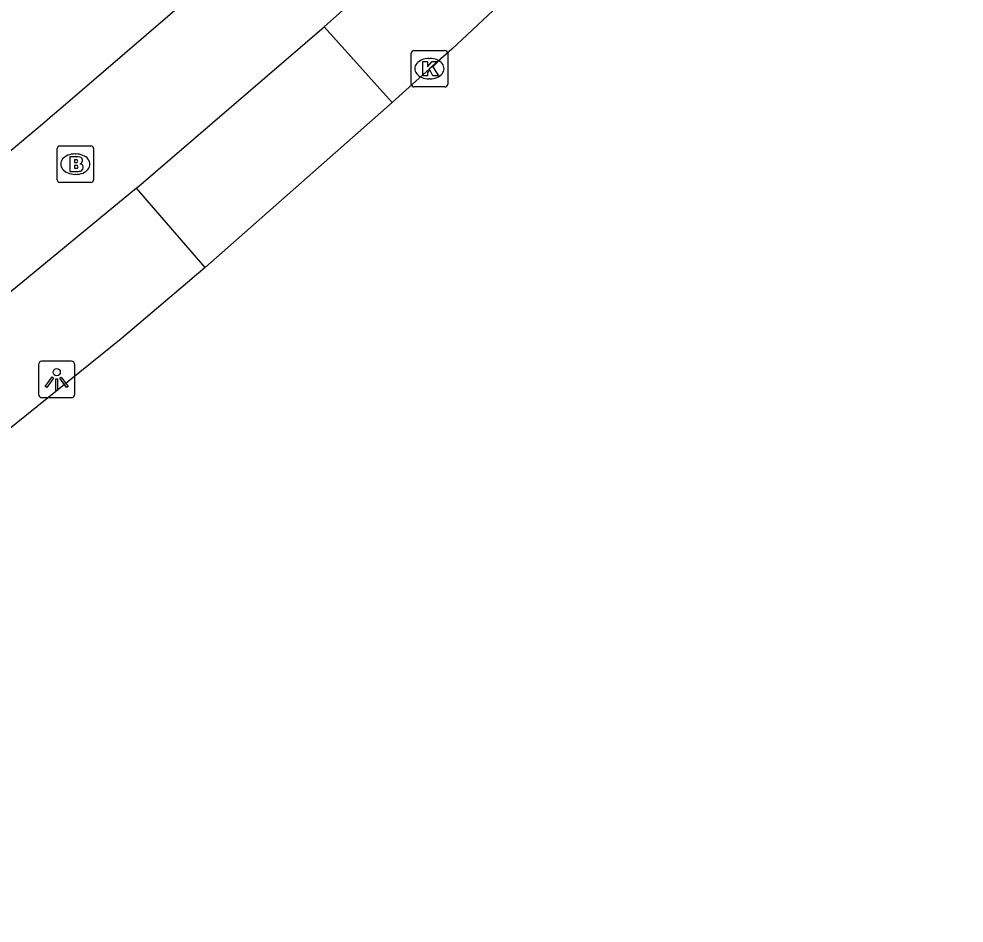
# Model space of a CAD drawing. Extents: x 158838 to 160074, y 386376 to 387776.
# Drawn here: x 160012.12 to 160038.03, y 387271.09 to 387295.9 of the extents above; entities that cross this region are included whole.
import ezdxf

# ---------------------------------------------------------------- set-up
doc = ezdxf.new("R2010")
doc.units = 0
for name, color, linetype in [('IMGEO_Brandkraan', 7, 'Continuous'), ('IMGEO_Fietspad_open', 7, 'Continuous'), ('IMGEO_Kolk', 7, 'Continuous'), ('IMGEO_Lichtpunt', 7, 'Continuous'), ('IMGEO_Rijbaan_lokaal_gesloten', 7, 'Continuous'), ('IMGEO_Voetpad_open', 7, 'Continuous')]:
    doc.layers.add(name, color=color, linetype=linetype)

msp = doc.modelspace()

# ---------------------------------------------------------------- linework, layer by layer
at = {"layer": 'IMGEO_Brandkraan'}
for p, q in [((160013.163, 387291.489), (160013.163, 387292.341)), ((160013.238, 387292.415), (160014.09, 387292.415)), ((160013.651, 387292.195), (160013.676, 387292.195)), ((160014.164, 387292.341), (160014.164, 387291.489)), ((160014.09, 387291.415), (160013.238, 387291.415)), ((160013.674, 387291.635), (160013.649, 387291.635))]:
    msp.add_line(p, q, dxfattribs=at)
for points in [[(160013.163, 387291.489), (160013.163, 387292.341)], [(160013.238, 387292.415), (160014.09, 387292.415)], [(160014.164, 387292.341), (160014.164, 387291.489)], [(160013.511, 387292.115), (160013.511, 387291.715), (160013.724, 387291.715)], [(160013.742, 387292.115), (160013.511, 387292.115)], [(160013.69, 387292.034), (160013.636, 387292.034), (160013.636, 387291.958)], [(160013.636, 387291.958), (160013.689, 387291.958)], [(160013.698, 387291.882), (160013.636, 387291.882), (160013.636, 387291.801)], [(160013.636, 387291.801), (160013.698, 387291.801)], [(160014.09, 387291.415), (160013.238, 387291.415)]]:
    msp.add_lwpolyline(points, dxfattribs=at)
for centre, radius, start, end in [((160013.24, 387292.339), 0.0765, 91.552, 178.448), ((160013.24, 387292.339), 0.0765, 91.552, 178.448), ((160014.088, 387292.339), 0.0765, 1.552, 88.448), ((160014.088, 387292.339), 0.0765, 1.552, 88.448), ((160013.691, 387291.996), 0.0379, 267.8285, 90.9355), ((160013.746, 387291.97), 0.145, 59.4692, 91.5367), ((160013.771, 387292.017), 0.0922, 285.5137, 58.1501), ((160013.776, 387291.825), 0.105, 301.3115, 78.989), ((160013.699, 387291.841), 0.0404, 269.8759, 90.5077), ((160013.73, 387291.966), 0.251, 268.6676, 293.5347), ((160013.24, 387291.491), 0.0765, 181.552, 268.448), ((160013.24, 387291.491), 0.0765, 181.552, 268.448), ((160014.088, 387291.491), 0.0765, 271.552, 358.448), ((160014.088, 387291.491), 0.0765, 271.552, 358.448)]:
    msp.add_arc(centre, radius, start, end, dxfattribs=at)
for centre, major_axis, ratio, start_param, end_param in [((160013.65, 387291.915), (-0.387, 0.002), 0.722429, 4.712389, 7.853982), ((160013.675, 387291.915), (-0.39, 0.002), 0.717154, 1.570796, 4.712389)]:
    msp.add_ellipse(centre, major_axis=major_axis, ratio=ratio, start_param=start_param, end_param=end_param, dxfattribs=at)
at = {"layer": 'IMGEO_Fietspad_open'}
for points in [[(160013.268, 387293.454), (160018.533, 387297.984), (160020.118, 387299.438), (160028.247, 387307.257), (160033.085, 387311.999), (160036.094, 387315.301)], [(160020.485, 387295.683), (160025.454, 387300.125), (160030.033, 387304.689), (160032.149, 387306.813), (160034.765, 387309.426), (160036.402, 387311.033)], [(160015.339, 387291.252), (160020.485, 387295.683)], [(160015.339, 387291.252), (159995.065, 387274.546), (159993.344, 387273.212)]]:
    msp.add_lwpolyline(points, dxfattribs=at)
msp.add_arc((159558.086, 387829.599), 703.308, 308.77709, 310.330968, dxfattribs=at)
at = {"layer": 'IMGEO_Kolk'}
for p, q in [((160022.947, 387295.034), (160023.799, 387295.034)), ((160022.872, 387294.108), (160022.872, 387294.96)), ((160023.36, 387294.814), (160023.385, 387294.814)), ((160023.873, 387294.96), (160023.873, 387294.108)), ((160023.383, 387294.254), (160023.358, 387294.254)), ((160023.799, 387294.034), (160022.947, 387294.034))]:
    msp.add_line(p, q, dxfattribs=at)
for points in [[(160022.947, 387295.034), (160023.799, 387295.034)], [(160022.872, 387294.108), (160022.872, 387294.96)], [(160023.873, 387294.96), (160023.873, 387294.108)], [(160023.193, 387294.734), (160023.316, 387294.734), (160023.316, 387294.583), (160023.446, 387294.734), (160023.61, 387294.734), (160023.464, 387294.583), (160023.617, 387294.334), (160023.465, 387294.334), (160023.38, 387294.498), (160023.316, 387294.431), (160023.316, 387294.334), (160023.193, 387294.334), (160023.193, 387294.734)], [(160023.799, 387294.034), (160022.947, 387294.034)]]:
    msp.add_lwpolyline(points, dxfattribs=at)
for centre, start, end in [((160022.949, 387294.958), 91.552, 178.448), ((160022.949, 387294.958), 91.552, 178.448), ((160023.797, 387294.958), 1.552, 88.448), ((160023.797, 387294.958), 1.552, 88.448), ((160022.949, 387294.11), 181.552, 268.448), ((160022.949, 387294.11), 181.552, 268.448), ((160023.797, 387294.11), 271.552, 358.448), ((160023.797, 387294.11), 271.552, 358.448)]:
    msp.add_arc(centre, 0.0765, start, end, dxfattribs=at)
for centre, major_axis, ratio, start_param, end_param in [((160023.359, 387294.534), (-0.387, 0.002), 0.722429, 4.712389, 7.853982), ((160023.384, 387294.534), (-0.39, 0.002), 0.717154, 1.570796, 4.712389)]:
    msp.add_ellipse(centre, major_axis=major_axis, ratio=ratio, start_param=start_param, end_param=end_param, dxfattribs=at)
at = {"layer": 'IMGEO_Lichtpunt'}
for p, q in [((160013.555, 387286.507), (160012.747, 387286.507)), ((160013.555, 387286.507), (160012.747, 387286.507)), ((160012.653, 387286.412), (160012.653, 387285.605)), ((160012.653, 387286.412), (160012.653, 387285.605)), ((160013.649, 387285.605), (160013.649, 387286.412)), ((160013.649, 387285.605), (160013.649, 387286.412)), ((160012.747, 387285.511), (160013.555, 387285.511)), ((160012.747, 387285.511), (160013.555, 387285.511))]:
    msp.add_line(p, q, dxfattribs=at)
for points in [[(160013.027, 387286.076), (160013.066, 387286.048), (160012.878, 387285.786), (160012.84, 387285.813), (160013.027, 387286.076)], [(160013.129, 387286.028), (160013.176, 387286.028), (160013.176, 387285.706), (160013.129, 387285.706), (160013.129, 387286.028)], [(160013.239, 387286.048), (160013.277, 387286.075), (160013.464, 387285.813), (160013.425, 387285.785), (160013.239, 387286.048)]]:
    msp.add_lwpolyline(points, dxfattribs=at)
msp.add_circle((160013.152, 387286.21), 0.0994, dxfattribs=at)
for centre, start, end in [((160012.747, 387286.412), 90, 180), ((160012.747, 387286.412), 90, 180), ((160013.555, 387286.412), 0, 90), ((160013.555, 387286.412), 0, 90), ((160012.747, 387285.605), 180, 270), ((160012.747, 387285.605), 180, 270), ((160013.555, 387285.605), 270, 0), ((160013.555, 387285.605), 270, 360)]:
    msp.add_arc(centre, 0.0946, start, end, dxfattribs=at)
at = {"layer": 'IMGEO_Rijbaan_lokaal_gesloten'}
for points in [[(160038.033, 387308.79), (160037.316, 387308.003), (160035.284, 387305.939), (160032.98, 387303.658), (160028.676, 387299.472), (160023.984, 387295.073), (160023.373, 387294.534), (160022.348, 387293.602)], [(160022.348, 387293.602), (160017.224, 387289.083)], [(160017.224, 387289.083), (160014.924, 387287.127), (159995.037, 387271.094)]]:
    msp.add_lwpolyline(points, dxfattribs=at)
at = {"layer": 'IMGEO_Voetpad_open'}
for points in [[(160020.485, 387295.683), (160022.348, 387293.602)], [(160017.224, 387289.083), (160015.339, 387291.252)]]:
    msp.add_lwpolyline(points, dxfattribs=at)

doc.saveas('drawing.dxf')
